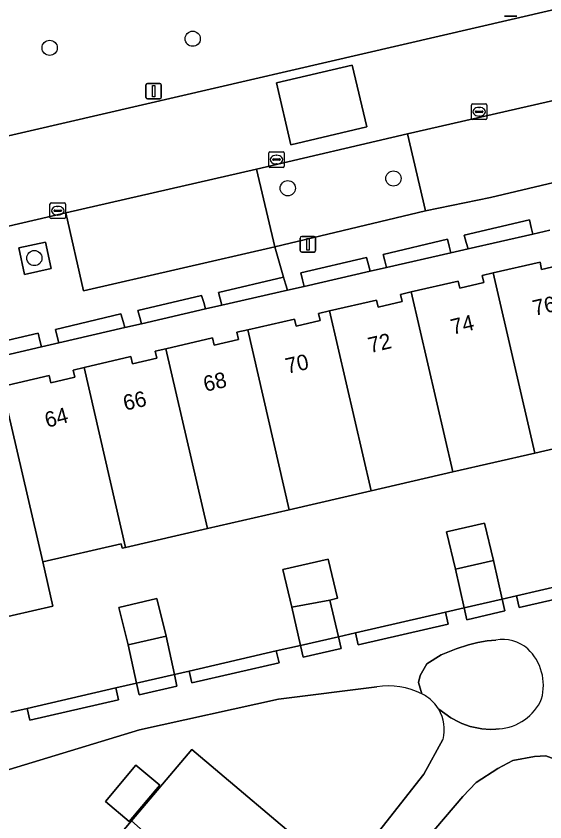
# Model space of a CAD drawing. Extents: x 156412 to 157779, y 382335 to 383768.
# Drawn here: x 157101.5 to 157135.5, y 382954.6 to 383006.4 of the extents above; entities that cross this region are included whole.
import ezdxf

# ---------------------------------------------------------------- set-up
doc = ezdxf.new("R2010")
doc.units = 0
for name, color, linetype in [('IMGEO_Berm_groen', 7, 'Continuous'), ('IMGEO_Boom', 7, 'Continuous'), ('IMGEO_Erf', 7, 'Continuous'), ('IMGEO_Grasland_overig', 7, 'Continuous'), ('IMGEO_Groenvoorziening', 7, 'Continuous'), ('IMGEO_Haag', 7, 'Continuous'), ('IMGEO_Kolk', 7, 'Continuous'), ('IMGEO_Lichtmast', 7, 'Continuous'), ('IMGEO_Pand', 7, 'Continuous'), ('IMGEO_Pand_nummerreeks', 7, 'Continuous'), ('IMGEO_Parkeervlak_open', 7, 'Continuous'), ('IMGEO_Rijbaan_lokaal_gesloten', 7, 'Continuous'), ('IMGEO_Rijbaan_lokaal_open', 7, 'Continuous'), ('IMGEO_Struiken', 7, 'Continuous'), ('IMGEO_Voetpad_open', 7, 'Continuous')]:
    doc.layers.add(name, color=color, linetype=linetype)

msp = doc.modelspace()

# ---------------------------------------------------------------- linework, layer by layer
at = {"layer": 'IMGEO_Berm_groen'}
for points in [[(157138.286, 383007.354), (157138.155, 383007.912), (157136.075, 383016.764), (157087.113, 383005.388), (157023.233, 382990.672), (157025.491, 382981.388), (157056.771, 382988.475)], [(157126.71, 382998.849), (157116.985, 382996.574), (157118.176, 382991.578), (157127.859, 382993.897)]]:
    msp.add_lwpolyline(points, close=True, dxfattribs=at)
at = {"layer": 'IMGEO_Boom'}
for centre in [(157112.892, 383004.973), (157103.694, 383004.387), (157125.8, 382995.982), (157119.006, 382995.351), (157102.709, 382990.859)]:
    msp.add_circle(centre, 0.489, dxfattribs=at)
at = {"layer": 'IMGEO_Erf'}
for points in [[(157135.865, 382992.656), (157134.769, 382992.405), (157130.6, 382991.451), (157129.488, 382991.196), (157125.364, 382990.252), (157124.302, 382990.009), (157120.066, 382989.039), (157118.979, 382988.791), (157114.761, 382987.825), (157113.725, 382987.588), (157109.592, 382986.631), (157108.528, 382986.384), (157104.28, 382985.399), (157103.166, 382985.141), (157099.024, 382984.181), (157097.954, 382983.933), (157093.795, 382982.97), (157092.722, 382982.721), (157088.471, 382981.736), (157087.415, 382981.491), (157083.259, 382980.518), (157082.135, 382980.255), (157077.992, 382979.284)], [(157100.643, 382982.598), (157103.658, 382983.292), (157103.764, 382982.834), (157105.317, 382983.195), (157105.211, 382983.653), (157105.905, 382983.814), (157108.917, 382984.515), (157109.023, 382984.057), (157110.577, 382984.41), (157110.472, 382984.868), (157111.166, 382985.028), (157114.175, 382985.72), (157114.28, 382985.262), (157115.834, 382985.626), (157115.729, 382986.084), (157116.428, 382986.244), (157119.434, 382986.936), (157119.539, 382986.478), (157121.095, 382986.839), (157120.989, 382987.297), (157121.689, 382987.46), (157124.702, 382988.159), (157124.808, 382987.701), (157126.363, 382988.058), (157126.257, 382988.516), (157126.95, 382988.677), (157129.961, 382989.377), (157130.067, 382988.919), (157131.621, 382989.281), (157131.516, 382989.739), (157132.21, 382989.898), (157135.225, 382990.585), (157135.33, 382990.127), (157136.882, 382990.495)], [(157140.148, 382979.526), (157134.887, 382978.312), (157129.625, 382977.097), (157124.363, 382975.883), (157119.102, 382974.668), (157113.84, 382973.454), (157108.578, 382972.239), (157108.356, 382972.188), (157108.288, 382972.48), (157103.248, 382971.319), (157103.906, 382968.47), (157098.645, 382967.255)], [(157101.195, 382961.644), (157102.237, 382961.884), (157107.945, 382963.2), (157109.281, 382963.508), (157108.743, 382965.97), (157108.147, 382968.383), (157110.588, 382968.959), (157111.179, 382966.533), (157111.714, 382964.069), (157112.659, 382964.287), (157118.266, 382965.583), (157119.824, 382965.924), (157119.266, 382968.401), (157118.681, 382970.809), (157121.611, 382971.488), (157122.199, 382968.967), (157121.706, 382968.855), (157122.268, 382966.494), (157123.358, 382966.745), (157129.14, 382968.075), (157130.351, 382968.353), (157129.789, 382970.831), (157129.202, 382973.239), (157131.648, 382973.798), (157132.225, 382971.394), (157132.789, 382968.916), (157133.716, 382969.131), (157139.628, 382970.5)], [(157124.727, 382963.27), (157118.4, 382962.479), (157109.47, 382960.504), (157099.583, 382957.51)], [(157127.762, 382957.639), (157128.987, 382959.88)], [(157105.063, 382950.059), (157108.953, 382954.638), (157112.84, 382959.232), (157120.997, 382952.328)], [(157144.783, 382952.204), (157139.872, 382956.156), (157137.955, 382953.908), (157136.483, 382955.162), (157138.393, 382957.395), (157137.257, 382958.197), (157135.6, 382958.825), (157134.869, 382958.776), (157133.488, 382958.525), (157132.514, 382958.022), (157131.112, 382957.112), (157130.271, 382956.213), (157123.548, 382948.34)], [(157121.68, 382949.933), (157127.762, 382957.639)]]:
    msp.add_lwpolyline(points, dxfattribs=at)
msp.add_lwpolyline([(157108.813, 382954.602), (157107.28, 382955.887), (157109.245, 382958.232), (157110.778, 382956.947)], close=True, dxfattribs=at)
for centre, radius, start, end in [((157125.49, 382958.66), 4.673, 62.8805, 99.398), ((157125.105, 382957.975), 5.458, 58.545, 62.5599), ((157126.521, 382960.52), 2.55, 30.8455, 55.852), ((157126.529, 382960.525), 2.542, 345.2946, 30.8339)]:
    msp.add_arc(centre, radius, start, end, dxfattribs=at)
at = {"layer": 'IMGEO_Grasland_overig'}
for points in [[(157132.38, 382966.278), (157131.832, 382966.231), (157131.235, 382966.131), (157130.617, 382965.962), (157129.824, 382965.709), (157128.863, 382965.318), (157127.943, 382964.752), (157127.51, 382963.998), (157127.412, 382963.54), (157127.62, 382962.819)], [(157128.711, 382961.828), (157129.482, 382961.283), (157130.026, 382961.006), (157130.208, 382960.92), (157130.727, 382960.725), (157131.476, 382960.564), (157132.021, 382960.514), (157132.374, 382960.541), (157132.596, 382960.563)]]:
    msp.add_lwpolyline(points, dxfattribs=at)
for centre, radius, start, end in [((157132.815, 382963.801), 2.515, 49.488, 99.9502), ((157132.157, 382963.356), 3.287, 344.7833, 45.8202), ((157125.105, 382957.975), 5.458, 58.545, 62.5599), ((157126.521, 382960.52), 2.55, 30.8455, 55.852), ((157132.353, 382963.808), 3.254, 274.289, 336.1692)]:
    msp.add_arc(centre, radius, start, end, dxfattribs=at)
at = {"layer": 'IMGEO_Groenvoorziening'}
for points in [[(157134.539, 382993.32), (157130.345, 382992.33), (157130.478, 382991.87), (157130.6, 382991.451), (157134.769, 382992.405), (157134.663, 382992.827)], [(157103.798, 382990.182), (157103.427, 382991.889), (157101.703, 382991.514), (157102.074, 382989.807)], [(157129.275, 382992.075), (157125.135, 382991.087), (157125.249, 382990.673), (157125.364, 382990.252), (157129.488, 382991.196), (157129.385, 382991.619)], [(157124.06, 382990.901), (157119.84, 382989.912), (157119.957, 382989.461), (157120.066, 382989.039), (157124.302, 382990.009), (157124.188, 382990.43)], [(157118.738, 382989.624), (157114.554, 382988.649), (157114.658, 382988.234), (157114.761, 382987.825), (157118.979, 382988.791), (157118.858, 382989.208)], [(157113.464, 382988.456), (157109.372, 382987.486), (157109.488, 382987.034), (157109.592, 382986.631), (157113.725, 382987.588), (157113.604, 382987.989)], [(157108.269, 382987.272), (157104.07, 382986.264), (157104.182, 382985.803), (157104.28, 382985.399), (157108.528, 382986.384), (157108.411, 382986.784)], [(157102.951, 382986.018), (157098.792, 382985.056), (157098.918, 382984.582), (157099.024, 382984.181), (157103.166, 382985.141), (157103.067, 382985.544)]]:
    msp.add_lwpolyline(points, close=True, dxfattribs=at)
at = {"layer": 'IMGEO_Haag'}
for points in [[(157134.539, 382993.32), (157130.345, 382992.33), (157130.478, 382991.87), (157130.6, 382991.451), (157134.769, 382992.405), (157134.663, 382992.827)], [(157129.275, 382992.075), (157125.135, 382991.087), (157125.249, 382990.673), (157125.364, 382990.252), (157129.488, 382991.196), (157129.385, 382991.619)], [(157124.06, 382990.901), (157119.84, 382989.912), (157119.957, 382989.461), (157120.066, 382989.039), (157124.302, 382990.009), (157124.188, 382990.43)], [(157118.738, 382989.624), (157114.554, 382988.649), (157114.658, 382988.234), (157114.761, 382987.825), (157118.979, 382988.791), (157118.858, 382989.208)], [(157113.464, 382988.456), (157109.372, 382987.486), (157109.488, 382987.034), (157109.592, 382986.631), (157113.725, 382987.588), (157113.604, 382987.989)], [(157108.269, 382987.272), (157104.07, 382986.264), (157104.182, 382985.803), (157104.28, 382985.399), (157108.528, 382986.384), (157108.411, 382986.784)], [(157102.951, 382986.018), (157098.792, 382985.056), (157098.918, 382984.582), (157099.024, 382984.181), (157103.166, 382985.141), (157103.067, 382985.544)]]:
    msp.add_lwpolyline(points, close=True, dxfattribs=at)
at = {"layer": 'IMGEO_Kolk'}
for p, q in [((157130.814, 382999.848), (157130.814, 383000.7)), ((157130.889, 383000.774), (157131.741, 383000.774)), ((157131.302, 383000.554), (157131.327, 383000.554)), ((157131.815, 383000.7), (157131.815, 382999.848)), ((157131.073, 383000.268), (157131.073, 383000.28)), ((157131.511, 383000.231), (157131.113, 383000.231)), ((157131.116, 383000.317), (157131.514, 383000.317)), ((157131.557, 383000.28), (157131.557, 383000.268)), ((157131.741, 382999.774), (157130.889, 382999.774)), ((157131.325, 382999.994), (157131.3, 382999.994)), ((157117.778, 382996.769), (157117.778, 382997.621)), ((157117.853, 382997.695), (157118.705, 382997.695)), ((157118.266, 382997.475), (157118.291, 382997.475)), ((157118.779, 382997.621), (157118.779, 382996.769)), ((157118.037, 382997.189), (157118.037, 382997.201)), ((157118.475, 382997.152), (157118.077, 382997.152)), ((157118.08, 382997.238), (157118.478, 382997.238)), ((157118.289, 382996.915), (157118.264, 382996.915)), ((157118.521, 382997.201), (157118.521, 382997.189)), ((157118.705, 382996.695), (157117.853, 382996.695)), ((157103.715, 382993.478), (157103.715, 382994.33)), ((157103.79, 382994.404), (157104.642, 382994.404)), ((157104.716, 382994.33), (157104.716, 382993.478)), ((157103.974, 382993.898), (157103.974, 382993.91)), ((157104.412, 382993.861), (157104.014, 382993.861)), ((157104.017, 382993.947), (157104.415, 382993.947)), ((157104.203, 382994.184), (157104.228, 382994.184)), ((157104.458, 382993.91), (157104.458, 382993.898)), ((157104.642, 382993.404), (157103.79, 382993.404)), ((157104.226, 382993.624), (157104.201, 382993.624))]:
    msp.add_line(p, q, dxfattribs=at)
for points in [[(157130.814, 382999.848), (157130.814, 383000.7)], [(157130.889, 383000.774), (157131.741, 383000.774)], [(157131.815, 383000.7), (157131.815, 382999.848)], [(157131.741, 382999.774), (157130.889, 382999.774)], [(157117.778, 382996.769), (157117.778, 382997.621)], [(157117.853, 382997.695), (157118.705, 382997.695)], [(157118.779, 382997.621), (157118.779, 382996.769)], [(157118.705, 382996.695), (157117.853, 382996.695)], [(157103.715, 382993.478), (157103.715, 382994.33)], [(157103.79, 382994.404), (157104.642, 382994.404)], [(157104.716, 382994.33), (157104.716, 382993.478)], [(157104.642, 382993.404), (157103.79, 382993.404)]]:
    msp.add_lwpolyline(points, dxfattribs=at)
for centre, radius, start, end in [((157130.891, 383000.698), 0.0765, 91.552, 178.448), ((157130.891, 383000.698), 0.0765, 91.552, 178.448), ((157131.739, 383000.698), 0.0765, 1.552, 88.448), ((157131.739, 383000.698), 0.0765, 1.552, 88.448), ((157131.113, 383000.277), 0.0403, 85.8775, 175.7526), ((157131.11, 383000.267), 0.0366, 178.938, 274.7102), ((157131.514, 383000.274), 0.043, 264.8664, 352.4533), ((157131.518, 383000.279), 0.0386, 1.7309, 96.639), ((157130.891, 382999.85), 0.0765, 181.552, 268.448), ((157130.891, 382999.85), 0.0765, 181.552, 268.448), ((157131.739, 382999.85), 0.0765, 271.552, 358.448), ((157131.739, 382999.85), 0.0765, 271.552, 358.448), ((157117.855, 382997.619), 0.0765, 91.552, 178.448), ((157117.855, 382997.619), 0.0765, 91.552, 178.448), ((157118.703, 382997.619), 0.0765, 1.552, 88.448), ((157118.703, 382997.619), 0.0765, 1.552, 88.448), ((157118.077, 382997.198), 0.0403, 85.8775, 175.7526), ((157118.074, 382997.188), 0.0366, 178.938, 274.7102), ((157118.478, 382997.195), 0.043, 264.8664, 352.4533), ((157118.482, 382997.2), 0.0386, 1.7309, 96.639), ((157117.855, 382996.771), 0.0765, 181.552, 268.448), ((157117.855, 382996.771), 0.0765, 181.552, 268.448), ((157118.703, 382996.771), 0.0765, 271.552, 358.448), ((157118.703, 382996.771), 0.0765, 271.552, 358.448), ((157103.792, 382994.328), 0.0765, 91.552, 178.448), ((157103.792, 382994.328), 0.0765, 91.552, 178.448), ((157104.64, 382994.328), 0.0765, 1.552, 88.448), ((157104.64, 382994.328), 0.0765, 1.552, 88.448), ((157104.014, 382993.907), 0.0403, 85.8775, 175.7526), ((157104.011, 382993.897), 0.0366, 178.938, 274.7102), ((157104.415, 382993.904), 0.043, 264.8664, 352.4533), ((157104.419, 382993.909), 0.0386, 1.7309, 96.639), ((157103.792, 382993.48), 0.0765, 181.552, 268.448), ((157103.792, 382993.48), 0.0765, 181.552, 268.448), ((157104.64, 382993.48), 0.0765, 271.552, 358.448), ((157104.64, 382993.48), 0.0765, 271.552, 358.448)]:
    msp.add_arc(centre, radius, start, end, dxfattribs=at)
for centre, major_axis, ratio, start_param, end_param in [((157131.301, 383000.274), (-0.387, 0.002), 0.722429, 4.712389, 7.853982), ((157131.326, 383000.274), (-0.39, 0.002), 0.717154, 1.570796, 4.712389), ((157118.265, 382997.195), (-0.387, 0.002), 0.722429, 4.712389, 7.853982), ((157118.29, 382997.195), (-0.39, 0.002), 0.717154, 1.570796, 4.712389), ((157104.202, 382993.904), (-0.387, 0.002), 0.722429, 4.712389, 7.853982), ((157104.227, 382993.904), (-0.39, 0.002), 0.717154, 1.570796, 4.712389)]:
    msp.add_ellipse(centre, major_axis=major_axis, ratio=ratio, start_param=start_param, end_param=end_param, dxfattribs=at)
at = {"layer": 'IMGEO_Lichtmast'}
for p, q in [((157133.741, 383006.427), (157132.951, 383006.427)), ((157132.951, 383006.427), (157133.741, 383006.427)), ((157109.982, 383002.098), (157110.772, 383002.098)), ((157110.772, 383002.098), (157109.982, 383002.098)), ((157109.882, 383001.198), (157109.882, 383001.998)), ((157109.882, 383001.998), (157109.882, 383001.198)), ((157110.872, 383001.998), (157110.872, 383001.198)), ((157110.872, 383001.198), (157110.872, 383001.998)), ((157110.772, 383001.098), (157109.982, 383001.098)), ((157109.982, 383001.098), (157110.772, 383001.098)), ((157119.804, 382991.344), (157119.804, 382992.144)), ((157119.804, 382992.144), (157119.804, 382991.344)), ((157119.904, 382992.244), (157120.694, 382992.244)), ((157120.694, 382992.244), (157119.904, 382992.244)), ((157120.794, 382992.144), (157120.794, 382991.344)), ((157120.794, 382991.344), (157120.794, 382992.144)), ((157120.694, 382991.244), (157119.904, 382991.244)), ((157119.904, 382991.244), (157120.694, 382991.244))]:
    msp.add_line(p, q, dxfattribs=at)
for points in [[(157110.302, 383001.973), (157110.452, 383001.973), (157110.452, 383001.223), (157110.302, 383001.223), (157110.302, 383001.973)], [(157120.224, 382992.119), (157120.374, 382992.119), (157120.374, 382991.369), (157120.224, 382991.369), (157120.224, 382992.119)]]:
    msp.add_lwpolyline(points, dxfattribs=at)
for centre, start, end in [((157109.982, 383001.998), 90, 180), ((157109.982, 383001.998), 90, 180), ((157110.772, 383001.998), 0, 90), ((157110.772, 383001.998), 360, 90), ((157109.982, 383001.198), 180, 270), ((157109.982, 383001.198), 180, 270), ((157110.772, 383001.198), 270, 0), ((157110.772, 383001.198), 270, 0), ((157119.904, 382992.144), 90, 180), ((157119.904, 382992.144), 90, 180), ((157120.694, 382992.144), 0, 90), ((157120.694, 382992.144), 360, 90), ((157119.904, 382991.344), 180, 270), ((157119.904, 382991.344), 180, 270), ((157120.694, 382991.344), 270, 0), ((157120.694, 382991.344), 270, 0)]:
    msp.add_arc(centre, 0.1, start, end, dxfattribs=at)
at = {"layer": 'IMGEO_Pand'}
for points in [[(157132.21, 382989.898), (157134.887, 382978.312), (157140.148, 382979.526), (157137.472, 382991.113), (157136.777, 382990.954), (157136.882, 382990.495), (157135.33, 382990.127), (157135.225, 382990.585)], [(157132.21, 382989.898), (157131.516, 382989.739), (157131.621, 382989.281), (157130.067, 382988.919), (157129.961, 382989.377), (157126.95, 382988.677), (157129.625, 382977.097), (157134.887, 382978.312)], [(157124.363, 382975.883), (157129.625, 382977.097), (157126.95, 382988.677), (157126.257, 382988.516), (157126.363, 382988.058), (157124.808, 382987.701), (157124.702, 382988.159), (157121.689, 382987.46)], [(157124.363, 382975.883), (157121.689, 382987.46), (157120.989, 382987.297), (157121.095, 382986.839), (157119.539, 382986.478), (157119.434, 382986.936), (157116.428, 382986.244), (157119.102, 382974.668)], [(157119.102, 382974.668), (157116.428, 382986.244), (157115.729, 382986.084), (157115.834, 382985.626), (157114.28, 382985.262), (157114.175, 382985.72), (157111.166, 382985.028), (157113.84, 382973.454)], [(157111.166, 382985.028), (157110.472, 382984.868), (157110.577, 382984.41), (157109.023, 382984.057), (157108.917, 382984.515), (157105.905, 382983.814), (157108.578, 382972.239), (157113.84, 382973.454)], [(157103.248, 382971.319), (157108.288, 382972.48), (157108.356, 382972.188), (157108.578, 382972.239), (157105.905, 382983.814), (157105.211, 382983.653), (157105.317, 382983.195), (157103.764, 382982.834), (157103.658, 382983.292), (157100.643, 382982.598)], [(157100.643, 382982.598), (157099.953, 382982.44), (157100.059, 382981.981), (157098.5, 382981.623), (157098.394, 382982.081), (157095.381, 382981.385), (157097.987, 382970.104), (157098.645, 382967.255), (157103.906, 382968.47), (157103.248, 382971.319)], [(157129.789, 382970.831), (157132.225, 382971.394), (157131.648, 382973.798), (157129.202, 382973.239)], [(157121.706, 382968.855), (157122.199, 382968.967), (157121.611, 382971.488), (157118.681, 382970.809), (157119.266, 382968.401)], [(157129.789, 382970.831), (157130.351, 382968.353), (157132.789, 382968.916), (157132.225, 382971.394)], [(157108.743, 382965.97), (157111.179, 382966.533), (157110.588, 382968.959), (157108.147, 382968.383)], [(157121.706, 382968.855), (157119.266, 382968.401), (157119.824, 382965.924), (157122.268, 382966.494)], [(157108.743, 382965.97), (157109.281, 382963.508), (157111.714, 382964.069), (157111.179, 382966.533)], [(157116.972, 382947.551), (157120.109, 382951.273), (157120.997, 382952.328), (157112.84, 382959.232), (157108.953, 382954.638)], [(157108.813, 382954.602), (157110.778, 382956.947), (157109.245, 382958.232), (157107.28, 382955.887)], [(157116.972, 382947.551), (157108.953, 382954.638), (157105.063, 382950.059), (157104.931, 382949.894), (157113.092, 382942.975)]]:
    msp.add_lwpolyline(points, close=True, dxfattribs=at)
at = {"layer": 'IMGEO_Parkeervlak_open'}
for points in [[(157126.71, 382998.849), (157127.859, 382993.897), (157132.031, 382994.765), (157147.423, 382998.395), (157146.307, 383003.344)], [(157104.735, 382993.761), (157105.861, 382988.746), (157118.176, 382991.578), (157116.985, 382996.574)]]:
    msp.add_lwpolyline(points, close=True, dxfattribs=at)
at = {"layer": 'IMGEO_Rijbaan_lokaal_gesloten'}
msp.add_lwpolyline([(157070.228, 382985.849), (157082.611, 382988.686), (157087.468, 382989.799), (157099.835, 382992.636), (157104.735, 382993.761), (157116.985, 382996.574), (157126.71, 382998.849), (157146.307, 383003.344), (157158.466, 383006.145), (157175.733, 383010.127), (157180.594, 383011.248), (157197.668, 383015.185), (157207.666, 383017.535), (157222.269, 383020.851), (157226.638, 383021.862), (157225.544, 383027.395), (157155.502, 383011.353), (157153.257, 383010.737), (157151.012, 383010.24), (157148.56, 383009.704), (157146.287, 383009.207), (157138.286, 383007.354), (157056.771, 382988.475)], dxfattribs=at)
msp.add_lwpolyline([(157118.272, 383002.131), (157123.149, 383003.273), (157124.08, 382999.297), (157119.203, 382998.155)], close=True, dxfattribs=at)
at = {"layer": 'IMGEO_Rijbaan_lokaal_open'}
msp.add_lwpolyline([(157119.203, 382998.155), (157124.08, 382999.297), (157123.149, 383003.273), (157118.272, 383002.131)], close=True, dxfattribs=at)
at = {"layer": 'IMGEO_Struiken'}
for points in [[(157139.628, 382970.5), (157133.716, 382969.131), (157133.892, 382968.369), (157139.805, 382969.735)], [(157132.789, 382968.916), (157130.351, 382968.353), (157130.527, 382967.591), (157132.962, 382968.154)], [(157129.14, 382968.075), (157123.358, 382966.745), (157123.535, 382965.977), (157129.316, 382967.312)], [(157122.268, 382966.494), (157119.824, 382965.924), (157119.992, 382965.179), (157122.444, 382965.731)], [(157118.442, 382964.821), (157118.266, 382965.583), (157112.659, 382964.287), (157112.835, 382963.526)], [(157111.714, 382964.069), (157109.281, 382963.508), (157109.456, 382962.747), (157111.88, 382963.306)], [(157107.945, 382963.2), (157102.237, 382961.884), (157102.414, 382961.121), (157108.121, 382962.439)]]:
    msp.add_lwpolyline(points, close=True, dxfattribs=at)
at = {"layer": 'IMGEO_Voetpad_open'}
for points in [[(157147.423, 382998.395), (157132.031, 382994.765), (157127.859, 382993.897), (157118.176, 382991.578), (157118.738, 382989.624), (157118.858, 382989.208), (157118.979, 382988.791), (157120.066, 382989.039), (157119.957, 382989.461), (157119.84, 382989.912), (157124.06, 382990.901), (157124.188, 382990.43), (157124.302, 382990.009), (157125.364, 382990.252), (157125.249, 382990.673), (157125.135, 382991.087), (157129.275, 382992.075), (157129.385, 382991.619), (157129.488, 382991.196), (157130.6, 382991.451), (157130.478, 382991.87), (157130.345, 382992.33), (157134.539, 382993.32), (157134.663, 382992.827), (157134.769, 382992.405), (157135.865, 382992.656)], [(157098.792, 382985.056), (157102.951, 382986.018), (157103.067, 382985.544), (157103.166, 382985.141), (157104.28, 382985.399), (157104.182, 382985.803), (157104.07, 382986.264), (157108.269, 382987.272), (157108.411, 382986.784), (157108.528, 382986.384), (157109.592, 382986.631), (157109.488, 382987.034), (157109.372, 382987.486), (157113.464, 382988.456), (157113.604, 382987.989), (157113.725, 382987.588), (157114.761, 382987.825), (157114.658, 382988.234), (157114.554, 382988.649), (157118.738, 382989.624), (157118.176, 382991.578), (157105.861, 382988.746), (157104.735, 382993.761), (157099.835, 382992.636)], [(157139.805, 382969.735), (157133.892, 382968.369), (157133.716, 382969.131), (157132.789, 382968.916), (157132.962, 382968.154), (157130.527, 382967.591), (157130.351, 382968.353), (157129.14, 382968.075), (157129.316, 382967.312), (157123.535, 382965.977), (157123.358, 382966.745), (157122.268, 382966.494), (157122.444, 382965.731), (157119.992, 382965.179), (157119.824, 382965.924), (157118.266, 382965.583), (157118.442, 382964.821), (157112.835, 382963.526), (157112.659, 382964.287), (157111.714, 382964.069), (157111.88, 382963.306), (157109.456, 382962.747), (157109.281, 382963.508), (157107.945, 382963.2), (157108.121, 382962.439), (157102.414, 382961.121), (157102.237, 382961.884), (157101.195, 382961.644)], [(157127.62, 382962.819), (157127.412, 382963.54), (157127.51, 382963.998), (157127.943, 382964.752), (157128.863, 382965.318), (157129.824, 382965.709), (157130.617, 382965.962), (157131.235, 382966.131), (157131.832, 382966.231), (157132.38, 382966.278)], [(157099.583, 382957.51), (157109.47, 382960.504), (157118.4, 382962.479), (157124.727, 382963.27)], [(157132.596, 382960.563), (157132.374, 382960.541), (157132.021, 382960.514), (157131.476, 382960.564), (157130.727, 382960.725), (157130.208, 382960.92), (157130.026, 382961.006), (157129.482, 382961.283), (157128.711, 382961.828)], [(157128.987, 382959.88), (157127.762, 382957.639), (157121.68, 382949.933), (157123.548, 382948.34), (157130.271, 382956.213), (157131.112, 382957.112), (157132.514, 382958.022), (157133.488, 382958.525), (157134.869, 382958.776), (157135.6, 382958.825), (157137.257, 382958.197), (157138.393, 382957.395), (157139.872, 382956.156), (157144.783, 382952.204), (157146.405, 382950.816), (157152.421, 382945.736), (157153.211, 382945.057), (157154.343, 382946.4), (157152.961, 382947.572), (157145.922, 382953.544), (157149.063, 382956.979), (157150.69, 382958.926), (157151.403, 382959.763)]]:
    msp.add_lwpolyline(points, dxfattribs=at)
msp.add_lwpolyline([(157101.703, 382991.514), (157103.427, 382991.889), (157103.798, 382990.182), (157102.074, 382989.807)], close=True, dxfattribs=at)
for centre, radius, start, end in [((157132.815, 382963.801), 2.515, 49.488, 99.9502), ((157132.157, 382963.356), 3.287, 344.7833, 45.8202), ((157125.49, 382958.66), 4.673, 62.8805, 99.398), ((157132.353, 382963.808), 3.254, 274.289, 336.1692), ((157126.529, 382960.525), 2.542, 345.2946, 30.8339)]:
    msp.add_arc(centre, radius, start, end, dxfattribs=at)

# ---------------------------------------------------------------- texts
at = {"layer": 'IMGEO_Pand_nummerreeks'}
for s, rotation, p in [('76', 12.8975, (157134.877, 382987.136)), ('74', 13.3964, (157129.616, 382985.918)), ('72', 13.3641, (157124.299, 382984.736)), ('70', 12.9503, (157118.981, 382983.406)), ('68', 13.0494, (157113.705, 382982.247)), ('66', 12.808, (157108.546, 382981.032)), ('64', 15.0728, (157103.531, 382979.925))]:
    msp.add_text(s, height=1, rotation=rotation, dxfattribs=at).set_placement(p)

doc.saveas('drawing.dxf')
